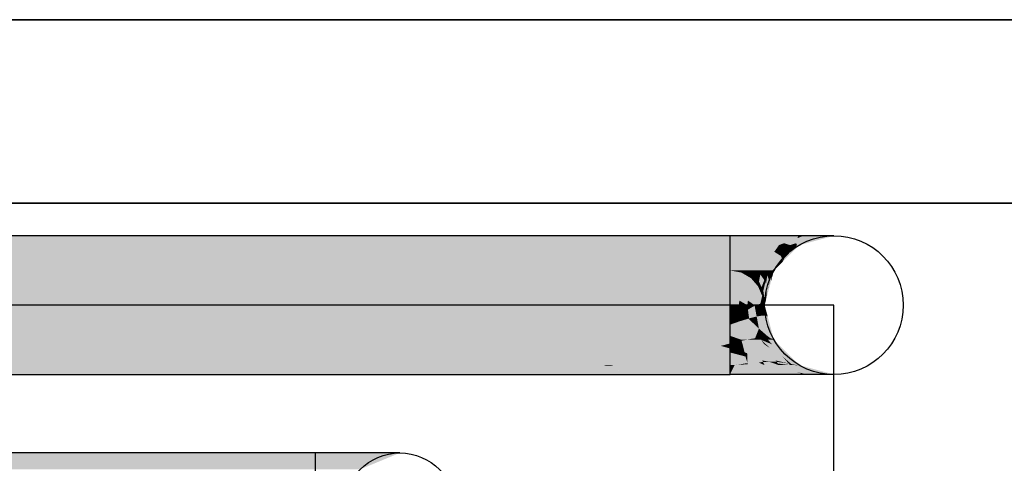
# Model space of a CAD drawing. Extents: x -132 to 668, y -61 to 533.
# Tile 281 of 321: x 84.79 to 94.45, y 461.08 to 465.44. Entities that reach past the tile are written whole.
import ezdxf
from ezdxf.lldxf.tags import DXFTag

# ---------------------------------------------------------------- set-up
doc = ezdxf.new("R2010")
doc.units = 0
doc.layers.get('0').update_dxf_attribs({"lineweight": 5})
for name, color, linetype, lineweight in [('0-Shading', 7, 'Continuous', 5), ('5_EG-BESTAND', 7, 'Continuous', 25), ('5_EG-HLSE', 7, 'Continuous', 25), ('5_EG-NEU', 7, 'Continuous', 25)]:
    doc.layers.add(name, color=color, linetype=linetype, lineweight=lineweight)
for name, color, linetype, lineweight, true_color in [('A_Vorwand-A07AMLRN1N', 1, 'Continuous', 35, 0xff0000), ('S_Kaltwasser-OG', 7, 'Continuous', 25, 0x005e00), ('S_Warmwasser', 1, 'fein_strichliert', 35, 0xff0000), ('S_Warmwasser-OG', 1, 'Continuous', 25, 0xff0000)]:
    doc.layers.add(name, color=color, linetype=linetype, lineweight=lineweight, true_color=true_color)
tags = doc.linetypes.add('ALL_S17', pattern=[0.0005, 0, -0.0005]).pattern_tags.tags
tags[6:7] = [DXFTag(74, 4), DXFTag(75, 0), DXFTag(340, '0'), DXFTag(46, 1.0), DXFTag(50, 0.0), DXFTag(44, 0.0), DXFTag(45, 0.0)]
tags[4:5] = [DXFTag(74, 4), DXFTag(75, 0), DXFTag(340, '0'), DXFTag(46, 1.0), DXFTag(50, 0.0), DXFTag(44, 0.0), DXFTag(45, 0.0)]
tags = doc.linetypes.add('fein_strichliert', pattern=[4, 1, -2, 1]).pattern_tags.tags
tags[8:9] = [DXFTag(74, 4), DXFTag(75, 0), DXFTag(340, '0'), DXFTag(46, 0.0), DXFTag(50, 0.0), DXFTag(44, 0.0), DXFTag(45, 0.0)]
tags[6:7] = [DXFTag(74, 4), DXFTag(75, 0), DXFTag(340, '0'), DXFTag(46, 0.0), DXFTag(50, 0.0), DXFTag(44, 0.0), DXFTag(45, 0.0)]
tags[4:5] = [DXFTag(74, 4), DXFTag(75, 0), DXFTag(340, '0'), DXFTag(46, 0.0), DXFTag(50, 0.0), DXFTag(44, 0.0), DXFTag(45, 0.0)]

# ---------------------------------------------------------------- blocks, each defined once
blk = doc.blocks.new('3D-Ansicht-A07AMLNC1N', base_point=(61.7834, 423.9531))
at = {"layer": '0-Shading', "color": 98, "true_color": 0x003b00}
for points in [[(77.5269, 463.2243), (91.7632, 463.2243), (77.6677, 463.3154), (91.7632, 463.3154)], [(91.9392, 463.2243), (92.0272, 463.3154), (91.7632, 463.2243), (91.7632, 463.3154)], [(92.3387, 463.1401), (92.42, 463.2243), (92.312, 463.178), (92.3521, 463.2243)], [(92.1365, 462.9754), (92.1796, 462.9754), (92.261, 463.1191), (92.2799, 463.0792)], [(92.261, 463.1191), (92.2799, 463.0792), (92.2792, 463.1401), (92.2995, 463.0995)], [(92.2792, 463.1401), (92.2995, 463.0995), (92.312, 463.178), (92.3387, 463.1401)], [(92.1365, 462.2954), (92.3653, 462.0575), (92.3981, 462.0509)], [(92.1365, 462.2954), (92.2767, 462.1336), (92.3653, 462.0575), (92.3638, 462.058)], [(92.1365, 462.2954), (92.3981, 462.0509), (92.1796, 462.2954), (92.42, 462.0465)], [(92.2767, 462.1336), (92.3348, 462.0665), (92.3638, 462.058)], [(90.5387, 462.0465), (77.5269, 462.0465), (90.5275, 462.0427)], [(90.2382, 461.9554), (77.5269, 462.0465), (77.6677, 461.9554)], [(90.2382, 461.9554), (90.3585, 461.9845), (77.5269, 462.0465), (90.5275, 462.0427)], [(90.6393, 461.9924), (90.9345, 462.0425), (90.3292, 461.9774), (90.5991, 462.0427)], [(90.3585, 461.9845), (90.5991, 462.0427), (90.5275, 462.0427)], [(91.7632, 462.0423), (90.9345, 462.0425), (90.9989, 461.9554), (90.422, 461.9554)], [(90.5991, 462.0427), (90.6151, 462.0465), (90.5275, 462.0427), (90.5387, 462.0465)], [(90.9345, 462.0425), (90.9578, 462.0465), (90.5991, 462.0427), (90.6151, 462.0465)], [(91.7632, 462.0465), (90.9578, 462.0465), (91.7632, 462.0423), (90.9345, 462.0425)], [(90.9989, 461.9554), (91.7632, 461.9554), (91.7632, 462.0423)], [(91.7632, 461.9554), (92.0272, 461.9554), (91.8078, 462.0465), (91.9392, 462.0465)], [(91.7632, 461.9554), (91.8078, 462.0465), (91.7632, 462.0423)], [(91.7632, 462.0423), (91.7927, 462.0451), (91.7632, 462.0465)], [(91.7927, 462.0451), (91.8078, 462.0465), (91.7632, 462.0465)], [(92.3348, 462.0665), (92.3378, 462.0631), (92.3653, 462.0575)], [(92.3378, 462.0631), (92.3521, 462.0465), (92.3653, 462.0575), (92.4028, 462.0465)], [(92.3653, 462.0575), (92.4028, 462.0465), (92.3981, 462.0509)], [(92.3981, 462.0509), (92.4028, 462.0465), (92.42, 462.0465)], [(90.2382, 461.9554), (90.422, 461.9554), (90.3292, 461.9774), (90.6393, 461.9924)]]:
    blk.add_solid(points, dxfattribs=at)
at = {"layer": '0-Shading', "color": 98, "true_color": 0x003a00}
for points in [[(92.1032, 463.2243), (92.2732, 463.3154), (91.9392, 463.2243), (92.0272, 463.3154)], [(92.0272, 461.9554), (92.2732, 461.9554), (91.9392, 462.0465), (92.1381, 462.0278)], [(92.1381, 462.0278), (92.1032, 462.0465), (91.9392, 462.0465)]]:
    blk.add_solid(points, dxfattribs=at)
at = {"layer": '0-Shading', "color": 98, "true_color": 0x003800}
for points in [[(92.2308, 463.2927), (92.1032, 463.2243), (92.2619, 463.268)], [(92.2732, 463.3154), (92.2308, 463.2927), (92.4343, 463.3154), (92.2619, 463.268)], [(92.4343, 463.3154), (92.2619, 463.268), (92.4245, 463.2927), (92.2934, 463.243)], [(92.4245, 463.2927), (92.4844, 463.3154), (92.4343, 463.3154)], [(92.2619, 463.268), (92.1032, 463.2243), (92.2934, 463.243), (92.244, 463.2243)], [(92.1381, 462.0278), (92.4245, 461.9781), (92.1032, 462.0465), (92.2934, 462.0278)], [(92.2934, 462.0278), (92.244, 462.0465), (92.1032, 462.0465)], [(92.2732, 461.9554), (92.4844, 461.9554), (92.1381, 462.0278), (92.4245, 461.9781)]]:
    blk.add_solid(points, dxfattribs=at)
at = {"layer": '0-Shading', "color": 98, "true_color": 0x003600}
for points in [[(92.4245, 463.2927), (92.2934, 463.243), (92.4125, 463.243), (92.3521, 463.2243)], [(92.4125, 463.243), (92.6465, 463.3154), (92.4245, 463.2927), (92.4844, 463.3154)], [(92.2934, 463.243), (92.244, 463.2243), (92.3521, 463.2243)], [(92.5229, 461.9554), (92.244, 462.0465), (92.4245, 461.9781)], [(92.5229, 461.9554), (92.6465, 461.9554), (92.244, 462.0465), (92.3521, 462.0465)], [(92.4844, 461.9554), (92.5229, 461.9554), (92.4245, 461.9781)]]:
    blk.add_solid(points, dxfattribs=at)
at = {"layer": '0-Shading', "color": 98, "true_color": 0x003300}
for points in [[(92.42, 463.2243), (92.7484, 463.3154), (92.4125, 463.243), (92.6465, 463.3154)], [(92.2792, 463.0603), (92.4432, 463.2243), (92.2995, 463.0995), (92.42, 463.2243)], [(92.3521, 463.2243), (92.42, 463.2243), (92.4125, 463.243)], [(92.2799, 463.0792), (92.261, 463.0421), (92.2995, 463.0995), (92.2792, 463.0603)], [(92.1796, 462.9754), (92.1943, 462.9754), (92.2799, 463.0792), (92.261, 463.0421)], [(92.42, 462.0465), (92.1868, 462.2954), (92.1796, 462.2954)], [(92.42, 462.0465), (92.4432, 462.0465), (92.1868, 462.2954), (92.2033, 462.2864)], [(92.2033, 462.2864), (92.1943, 462.2954), (92.1868, 462.2954)], [(92.6465, 461.9554), (92.4028, 462.0465), (92.3521, 462.0465)], [(92.6465, 461.9554), (92.7484, 461.9554), (92.4028, 462.0465), (92.4352, 462.0423)], [(92.4352, 462.0423), (92.42, 462.0465), (92.4028, 462.0465)]]:
    blk.add_solid(points, dxfattribs=at)
at = {"layer": '0-Shading', "color": 98, "true_color": 0x003000}
for points in [[(92.4432, 463.2243), (92.7832, 463.3154), (92.42, 463.2243), (92.7484, 463.3154)], [(92.5616, 462.0148), (92.4432, 462.0465), (92.4352, 462.0423), (92.42, 462.0465)], [(92.7484, 461.9554), (92.7832, 461.9554), (92.4352, 462.0423), (92.5616, 462.0148)]]:
    blk.add_solid(points, dxfattribs=at)
at = {"layer": '0-Shading', "color": 98, "true_color": 0x005000}
for points in [[(77.4238, 462.9754), (91.7632, 462.9754), (77.5269, 463.2243), (91.7632, 463.2243)], [(91.7632, 462.9754), (91.8748, 462.9754), (91.7632, 463.2243), (91.937, 463.2159)], [(91.937, 463.2159), (91.9392, 463.2243), (91.7632, 463.2243)], [(91.0849, 462.261), (77.4238, 462.2954), (90.5387, 462.0465), (77.5269, 462.0465)], [(91.1724, 462.2954), (77.4238, 462.2954), (91.0849, 462.261)], [(90.6151, 462.0465), (91.2584, 462.2606), (90.5387, 462.0465), (91.0849, 462.261)], [(91.7632, 462.2593), (91.2584, 462.2606), (90.9578, 462.0465), (90.6151, 462.0465)], [(91.6731, 462.2355), (90.9578, 462.0465), (91.7632, 462.2105), (91.7632, 462.0465)], [(91.2584, 462.2606), (91.363, 462.2954), (91.0849, 462.261), (91.1724, 462.2954)], [(91.7632, 462.2954), (91.363, 462.2954), (91.7632, 462.2593), (91.2584, 462.2606)], [(91.7632, 462.2593), (91.6731, 462.2355), (91.7632, 462.2105)], [(91.7632, 462.2954), (91.7632, 462.2593), (91.8496, 462.2799)], [(91.8748, 462.2954), (91.7632, 462.2954), (91.87, 462.2847), (91.8496, 462.2799)], [(91.8287, 462.1926), (91.87, 462.2847), (91.7632, 462.2512), (91.8147, 462.2716)], [(91.8147, 462.2716), (91.7632, 462.2593), (91.7632, 462.2512)], [(91.8287, 462.1926), (91.7632, 462.2512), (91.7632, 462.2105)], [(91.9029, 462.1724), (91.87, 462.2847), (91.8287, 462.1926)], [(91.8748, 462.2954), (91.87, 462.2847), (91.8771, 462.2864)], [(91.8771, 462.2864), (91.87, 462.2847), (91.9069, 462.1713), (91.9029, 462.1724)], [(91.8287, 462.1926), (91.7632, 462.2105), (91.8132, 462.1581), (91.7632, 462.1713)], [(91.7632, 462.1713), (91.7632, 462.0465), (91.8132, 462.1581)], [(91.7632, 462.0465), (91.934, 462.0665), (91.8132, 462.1581), (91.915, 462.1313)], [(91.915, 462.1313), (91.9029, 462.1724), (91.8132, 462.1581), (91.8287, 462.1926)], [(91.9069, 462.1713), (91.9029, 462.1724), (91.9174, 462.1307), (91.915, 462.1313)], [(91.915, 462.1313), (91.934, 462.0665), (91.9174, 462.1307)], [(91.934, 462.0665), (91.7632, 462.0465), (91.8078, 462.0465)], [(91.8274, 462.0496), (91.8078, 462.0465), (91.937, 462.0549), (91.9392, 462.0465)], [(91.934, 462.0665), (91.8274, 462.0496), (91.937, 462.0549)]]:
    blk.add_solid(points, dxfattribs=at)
at = {"layer": '0-Shading', "color": 98, "true_color": 0x004d00}
for points in [[(91.8748, 462.9754), (91.9787, 462.9754), (91.937, 463.2159), (92.0873, 463.1925)], [(91.937, 463.2159), (92.0873, 463.1925), (91.9392, 463.2243), (92.0949, 463.2078)], [(92.0949, 463.2078), (92.1032, 463.2243), (91.9392, 463.2243)], [(91.9278, 462.2954), (91.8748, 462.2954), (91.8771, 462.2864)], [(91.8771, 462.2864), (91.9069, 462.1713), (91.9278, 462.2954), (91.9314, 462.1649)], [(91.9278, 462.2954), (91.9314, 462.1649), (91.9787, 462.2954), (92.0611, 462.1307)], [(91.9314, 462.1649), (91.9069, 462.1713), (91.9324, 462.1272), (91.9174, 462.1307)], [(91.9174, 462.1307), (91.934, 462.0665), (91.9324, 462.1272)], [(92.0611, 462.1307), (91.9314, 462.1649), (92.08, 462.0929), (91.9324, 462.1272)], [(91.9324, 462.1272), (91.934, 462.0665), (92.08, 462.0929), (92.0866, 462.0797)], [(91.934, 462.0665), (91.937, 462.0549), (92.0866, 462.0797), (92.0873, 462.0783)], [(92.0457, 462.0718), (91.937, 462.0549), (92.1032, 462.0465), (91.9392, 462.0465)], [(92.0873, 462.0783), (92.0457, 462.0718), (92.0949, 462.0631)], [(92.0457, 462.0718), (92.1032, 462.0465), (92.0949, 462.0631)]]:
    blk.add_solid(points, dxfattribs=at)
at = {"layer": '0-Shading', "color": 98, "true_color": 0x004900}
for points in [[(91.9787, 462.9754), (92.068, 462.9754), (92.0873, 463.1925), (92.1975, 463.1585)], [(92.0873, 463.1925), (92.1975, 463.1585), (92.0949, 463.2078), (92.2113, 463.178)], [(92.0949, 463.2078), (92.2113, 463.178), (92.1032, 463.2243), (92.2323, 463.2078)], [(92.2323, 463.2078), (92.244, 463.2243), (92.1032, 463.2243)], [(92.0611, 462.1307), (92.2113, 462.0929), (91.9787, 462.2954), (92.0993, 462.2512)], [(92.0993, 462.2512), (92.068, 462.2954), (91.9787, 462.2954)], [(92.0611, 462.1307), (92.2206, 462.0797), (92.2113, 462.0929)], [(92.0611, 462.1307), (92.08, 462.0929), (92.2206, 462.0797), (92.1475, 462.0797)], [(92.08, 462.0929), (92.0866, 462.0797), (92.1475, 462.0797)], [(92.0866, 462.0797), (92.0873, 462.0783), (92.0917, 462.0797)], [(92.0917, 462.0797), (92.0873, 462.0783), (92.1475, 462.0797), (92.1511, 462.0789)], [(92.244, 462.0465), (92.1511, 462.0789), (92.0949, 462.0631), (92.0873, 462.0783)], [(92.244, 462.0465), (92.0949, 462.0631), (92.1032, 462.0465)], [(92.1511, 462.0789), (92.2206, 462.0797), (92.1475, 462.0797)], [(92.2206, 462.0797), (92.1511, 462.0789), (92.2323, 462.0631)], [(92.1511, 462.0789), (92.244, 462.0465), (92.2323, 462.0631)]]:
    blk.add_solid(points, dxfattribs=at)
at = {"layer": '0-Shading', "color": 98, "true_color": 0x004300}
for points in [[(92.2113, 463.178), (92.2792, 463.1401), (92.2323, 463.2078), (92.312, 463.178)], [(92.2323, 463.2078), (92.312, 463.178), (92.244, 463.2243), (92.3378, 463.2078)], [(92.3378, 463.2078), (92.3521, 463.2243), (92.244, 463.2243)], [(92.068, 462.9754), (92.1365, 462.9754), (92.1975, 463.1585), (92.261, 463.1191)], [(92.1975, 463.1585), (92.261, 463.1191), (92.2113, 463.178), (92.2792, 463.1401)], [(92.068, 462.2954), (92.157, 462.2129), (92.1749, 462.2512), (92.2767, 462.1336)], [(92.157, 462.2129), (92.068, 462.2954), (92.0993, 462.2512)], [(92.1365, 462.2954), (92.068, 462.2954), (92.1749, 462.2512)], [(92.2113, 462.0929), (92.3122, 462.0691), (92.0993, 462.2512), (92.157, 462.2129)], [(92.157, 462.2129), (92.3122, 462.0691), (92.2767, 462.1336), (92.3348, 462.0665)], [(92.2206, 462.0797), (92.3122, 462.0691), (92.2113, 462.0929)], [(92.2206, 462.0797), (92.3378, 462.0631), (92.3122, 462.0691)], [(92.3378, 462.0631), (92.2206, 462.0797), (92.3521, 462.0465), (92.2323, 462.0631)], [(92.2323, 462.0631), (92.244, 462.0465), (92.3521, 462.0465)], [(92.3378, 462.0631), (92.3348, 462.0665), (92.3122, 462.0691)]]:
    blk.add_solid(points, dxfattribs=at)
at = {"layer": '0-Shading', "color": 98, "true_color": 0x005c00}
for points in [[(77.3861, 462.6354), (91.7632, 462.6354), (77.4238, 462.9754), (91.7632, 462.9754)], [(91.7632, 462.9754), (91.7632, 462.9389), (91.8734, 462.9556), (91.861, 462.7762)], [(91.8734, 462.9556), (91.8748, 462.9754), (91.7632, 462.9754)], [(91.7632, 462.9389), (91.7632, 462.6354), (91.861, 462.7762), (91.8512, 462.6354)], [(91.5424, 462.4465), (77.3861, 462.6354), (91.1724, 462.2954), (77.4238, 462.2954)], [(91.7632, 462.6354), (77.3861, 462.6354), (91.7632, 462.5366), (91.5424, 462.4465)], [(91.7632, 462.5366), (91.8555, 462.5736), (91.7632, 462.6354), (91.8527, 462.6134)], [(91.8527, 462.6134), (91.8512, 462.6354), (91.7632, 462.6354)], [(91.5424, 462.4465), (91.7632, 462.4435), (91.7632, 462.5366)], [(91.7632, 462.5366), (91.861, 462.4946), (91.8555, 462.5736)], [(91.7632, 462.5366), (91.7632, 462.4435), (91.861, 462.4946), (91.8482, 462.4733)], [(91.7632, 462.4435), (91.5424, 462.4465), (91.363, 462.2954), (91.1724, 462.2954)], [(91.363, 462.2954), (91.7632, 462.2954), (91.7632, 462.4435)], [(91.7632, 462.4435), (91.7632, 462.3346), (91.8621, 462.4781), (91.8748, 462.2954)], [(91.8482, 462.4733), (91.8621, 462.4781), (91.861, 462.4946)], [(91.7632, 462.3346), (91.7632, 462.2954), (91.8748, 462.2954)]]:
    blk.add_solid(points, dxfattribs=at)
at = {"layer": '0-Shading', "color": 98, "true_color": 0x005800}
for points in [[(91.8734, 462.9556), (91.861, 462.7762), (91.9687, 462.9002), (91.9392, 462.6802)], [(91.8734, 462.9556), (91.9687, 462.9002), (91.8748, 462.9754), (91.9735, 462.9362)], [(91.9735, 462.9362), (91.9787, 462.9754), (91.8748, 462.9754)], [(91.9392, 462.6802), (91.861, 462.7762), (91.9332, 462.6354), (91.8543, 462.6802)], [(91.8543, 462.6802), (91.8512, 462.6354), (91.9332, 462.6354)], [(91.8527, 462.6134), (91.9139, 462.6035), (91.8512, 462.6354)], [(91.9139, 462.6035), (91.9273, 462.6013), (91.8512, 462.6354), (91.9332, 462.6354)], [(91.8527, 462.6134), (91.8555, 462.5736), (91.8888, 462.5865)], [(91.8888, 462.5865), (91.9221, 462.5993), (91.8527, 462.6134), (91.9139, 462.6035)], [(91.9372, 462.6052), (91.9332, 462.6354), (91.9273, 462.6013)], [(91.9273, 462.6013), (91.8555, 462.5736), (91.9218, 462.5693), (91.861, 462.4946)], [(91.861, 462.4946), (91.8621, 462.4781), (91.9218, 462.5693), (91.9086, 462.4924)], [(91.9086, 462.4924), (91.9506, 462.5052), (91.9218, 462.5693), (91.9392, 462.5907)], [(91.9221, 462.5993), (91.9273, 462.6013), (91.9139, 462.6035)], [(91.9392, 462.5907), (91.9372, 462.6052), (91.9218, 462.5693), (91.9273, 462.6013)], [(91.8621, 462.4781), (91.8748, 462.2954), (91.9086, 462.4924)], [(91.9086, 462.4924), (91.8748, 462.2954), (91.9773, 462.3058), (91.9278, 462.2954)], [(91.9435, 462.503), (91.9086, 462.4924), (91.9521, 462.4946), (91.9773, 462.3058)], [(91.9506, 462.5052), (91.9435, 462.503), (91.9521, 462.4946)], [(91.9278, 462.2954), (91.9787, 462.2954), (91.9773, 462.3058)]]:
    blk.add_solid(points, dxfattribs=at)
at = {"layer": '0-Shading', "color": 98, "true_color": 0x005300}
for points in [[(91.9687, 462.9002), (92.0385, 462.8196), (91.9735, 462.9362), (92.0473, 462.8658)], [(91.9735, 462.9362), (92.0473, 462.8658), (91.9787, 462.9754), (92.0606, 462.9362)], [(92.0606, 462.9362), (92.068, 462.9754), (91.9787, 462.9754)], [(91.9687, 462.9002), (91.9392, 462.6802), (92.0385, 462.8196), (92.0036, 462.6354)], [(91.9392, 462.6802), (91.9332, 462.6354), (92.0036, 462.6354)], [(92.0047, 462.6298), (92.0036, 462.6354), (91.9372, 462.6052), (91.9332, 462.6354)], [(91.9372, 462.6052), (91.9392, 462.5907), (91.9855, 462.6228)], [(91.9392, 462.5907), (92.0047, 462.6298), (91.9855, 462.6228)], [(91.9392, 462.5907), (91.9506, 462.5052), (92.0047, 462.6298), (92.0248, 462.5237)], [(91.9506, 462.5052), (91.9521, 462.4946), (92.0248, 462.5237), (92.0473, 462.4051)], [(92.0473, 462.4051), (91.9521, 462.4946), (92.0088, 462.3098), (91.9773, 462.3058)], [(92.0473, 462.4051), (92.0088, 462.3098), (92.0606, 462.3346)], [(92.0088, 462.3098), (92.064, 462.3167), (92.0606, 462.3346)], [(91.9787, 462.2954), (92.068, 462.2954), (91.9773, 462.3058), (92.064, 462.3167)]]:
    blk.add_solid(points, dxfattribs=at)
at = {"layer": '0-Shading', "color": 98, "true_color": 0x004a00}
for points in [[(92.0729, 462.8125), (92.0998, 462.8815), (92.0473, 462.8658), (92.0606, 462.9362)], [(92.0606, 462.9362), (92.0998, 462.8815), (92.068, 462.9754), (92.1225, 462.9395)], [(92.1225, 462.9395), (92.1365, 462.9754), (92.068, 462.9754)], [(92.0998, 462.8815), (92.1111, 462.8658), (92.1225, 462.9395), (92.1275, 462.9362)], [(92.1275, 462.9362), (92.1365, 462.9754), (92.1225, 462.9395)], [(92.0385, 462.8196), (92.0036, 462.6354), (92.058, 462.7746)], [(92.0473, 462.8658), (92.0385, 462.8196), (92.0729, 462.8125), (92.058, 462.7746)], [(92.0788, 462.7265), (92.0903, 462.7762), (92.058, 462.7746), (92.0729, 462.8125)], [(92.0729, 462.8125), (92.0903, 462.7762), (92.0998, 462.8815), (92.1111, 462.8658)], [(92.058, 462.7746), (92.0036, 462.6354), (92.0609, 462.6493), (92.0213, 462.6354)], [(92.058, 462.7746), (92.0609, 462.6493), (92.0788, 462.7265)], [(92.0213, 462.6354), (92.0036, 462.6354), (92.0047, 462.6298)], [(92.0248, 462.5237), (92.0213, 462.6354), (92.0047, 462.6298)], [(92.0481, 462.6448), (92.0213, 462.6354), (92.0576, 462.6354)], [(92.0248, 462.5237), (92.0814, 462.5331), (92.0213, 462.6354), (92.0576, 462.6354)], [(92.0609, 462.6493), (92.0481, 462.6448), (92.0576, 462.6354)], [(92.0248, 462.5237), (92.0473, 462.4051), (92.0814, 462.5331), (92.1275, 462.3346)], [(92.0864, 462.3706), (92.0473, 462.4051), (92.0606, 462.3346)], [(92.1275, 462.3346), (92.0864, 462.3706), (92.064, 462.3167), (92.0606, 462.3346)], [(92.1275, 462.3346), (92.064, 462.3167), (92.1316, 462.3167)], [(92.064, 462.3167), (92.068, 462.2954), (92.0952, 462.3167), (92.1365, 462.2954)], [(92.1365, 462.2954), (92.1316, 462.3167), (92.0952, 462.3167)]]:
    blk.add_solid(points, dxfattribs=at)
at = {"layer": '0-Shading', "color": 98, "true_color": 0x004000}
for points in [[(92.1111, 462.8658), (92.1158, 462.8408), (92.1275, 462.9362), (92.1296, 462.93)], [(92.1281, 462.7762), (92.1512, 462.8658), (92.1158, 462.8408), (92.1296, 462.93)], [(92.1296, 462.93), (92.1365, 462.9754), (92.1275, 462.9362)], [(92.1296, 462.93), (92.1512, 462.8658), (92.1365, 462.9754), (92.1695, 462.9362)], [(92.1695, 462.9362), (92.1796, 462.9754), (92.1365, 462.9754)], [(92.0903, 462.7762), (92.0976, 462.7221), (92.1111, 462.8658), (92.1158, 462.8408)], [(92.1158, 462.8408), (92.0976, 462.7221), (92.1281, 462.7762), (92.1032, 462.6802)], [(92.0788, 462.7265), (92.0609, 462.6493), (92.0867, 462.664), (92.0764, 462.6539)], [(92.0788, 462.7265), (92.0876, 462.6571), (92.0903, 462.7762), (92.0976, 462.7221)], [(92.0976, 462.7221), (92.0876, 462.6571), (92.1032, 462.6802), (92.098, 462.6602)], [(92.0609, 462.6493), (92.0576, 462.6354), (92.0812, 462.6553), (92.0916, 462.6354)], [(92.1181, 462.5331), (92.0916, 462.6354), (92.0814, 462.5331), (92.0576, 462.6354)], [(92.0764, 462.6539), (92.0876, 462.6571), (92.0867, 462.664)], [(92.0916, 462.6354), (92.098, 462.6602), (92.0812, 462.6553)], [(92.0814, 462.5331), (92.1275, 462.3346), (92.1769, 462.3058), (92.1604, 462.3098)], [(92.0814, 462.5331), (92.1769, 462.3058), (92.1181, 462.5331)], [(92.1275, 462.3346), (92.1316, 462.3167), (92.1604, 462.3098)], [(92.1316, 462.3167), (92.1365, 462.2954), (92.1604, 462.3098), (92.1796, 462.2954)], [(92.1796, 462.2954), (92.1769, 462.3058), (92.1604, 462.3098)]]:
    blk.add_solid(points, dxfattribs=at)
at = {"layer": '0-Shading', "color": 98, "true_color": 0x003400}
for points in [[(92.1409, 462.7762), (92.1649, 462.8658), (92.1505, 462.8596), (92.1694, 462.9347)], [(92.1512, 462.8658), (92.1505, 462.8596), (92.1695, 462.9362), (92.1694, 462.9347)], [(92.1694, 462.9347), (92.1649, 462.8658), (92.1796, 462.9754), (92.1838, 462.9362)], [(92.1694, 462.9347), (92.1796, 462.9754), (92.1695, 462.9362)], [(92.1838, 462.9362), (92.1943, 462.9754), (92.1796, 462.9754)], [(92.1505, 462.8596), (92.1263, 462.7633), (92.1409, 462.7762), (92.1152, 462.6802)], [(92.1281, 462.7762), (92.1263, 462.7633), (92.1512, 462.8658), (92.1505, 462.8596)], [(92.1032, 462.6802), (92.1004, 462.6602), (92.1281, 462.7762), (92.1263, 462.7633)], [(92.1263, 462.7633), (92.1004, 462.6602), (92.1152, 462.6802), (92.1098, 462.6602)], [(92.0916, 462.6354), (92.1032, 462.6354), (92.098, 462.6602), (92.1098, 462.6602)], [(92.1207, 462.5315), (92.0916, 462.6354), (92.1181, 462.5331)], [(92.0916, 462.6354), (92.1207, 462.5315), (92.1032, 462.6354), (92.1331, 462.5237)], [(92.098, 462.6602), (92.1004, 462.6602), (92.1032, 462.6802)], [(92.1769, 462.3058), (92.1868, 462.2954), (92.1181, 462.5331), (92.1207, 462.5315)], [(92.1207, 462.5315), (92.1868, 462.2954), (92.1331, 462.5237), (92.1943, 462.2954)], [(92.1796, 462.2954), (92.1868, 462.2954), (92.1769, 462.3058)]]:
    blk.add_solid(points, dxfattribs=at)
at = {"layer": '0-Shading', "color": 14, "true_color": 0xb00000}
for points in [[(77.5081, 461.0243), (87.6982, 461.0243), (77.6692, 461.1854), (87.6982, 461.1854)], [(87.8111, 461.0243), (87.9117, 461.1854), (87.6982, 461.0243), (87.6982, 461.1854)]]:
    blk.add_solid(points, dxfattribs=at)
at = {"layer": '0-Shading', "color": 14, "true_color": 0xac0000}
blk.add_solid([(87.9162, 461.0243), (88.1107, 461.1854), (87.8111, 461.0243), (87.9117, 461.1854)], dxfattribs=at)
at = {"layer": '0-Shading', "color": 14, "true_color": 0xa60000}
blk.add_solid([(88.0066, 461.0243), (88.2816, 461.1854), (87.9162, 461.0243), (88.1107, 461.1854)], dxfattribs=at)
at = {"layer": '0-Shading', "color": 14, "true_color": 0x9d0000}
blk.add_solid([(88.0759, 461.0243), (88.4127, 461.1854), (88.0066, 461.0243), (88.2816, 461.1854)], dxfattribs=at)
at = {"layer": '0-Shading', "color": 14, "true_color": 0x920000}
blk.add_solid([(88.1194, 461.0243), (88.4951, 461.1854), (88.0759, 461.0243), (88.4127, 461.1854)], dxfattribs=at)
at = {"layer": '0-Shading', "color": 16, "true_color": 0x850000}
blk.add_solid([(88.1343, 461.0243), (88.5232, 461.1854), (88.1194, 461.0243), (88.4951, 461.1854)], dxfattribs=at)
blk = doc.blocks.new('Referenz-A07AMLRC1N', base_point=(61.7834, 465.4354))
at = {"layer": '5_EG-BESTAND', "color": 0, "lineweight": 35}
for p, q in [((120.8736, 465.4354), (61.7834, 465.4354)), ((79.9532, 465.4354), (120.8736, 465.4354))]:
    blk.add_line(p, q, dxfattribs=at)
at = {"layer": '5_EG-BESTAND', "color": 0, "linetype": 'ALL_S17', "lineweight": 13, "ltscale": 0.13}
blk.add_line((112.2441, 465.4354), (88.5829, 465.4354), dxfattribs=at)
at = {"layer": '5_EG-HLSE', "color": 0, "lineweight": 13}
for p, q in [((94.4135, 465.4354), (85.4135, 465.4354)), ((85.4135, 465.4354), (85.4135, 465.4354)), ((93.1584, 465.4354), (86.6685, 465.4354)), ((86.6685, 465.4354), (86.6685, 465.4354)), ((86.6685, 465.4354), (93.1584, 465.4354)), ((90.4135, 465.4354), (89.4135, 465.4354)), ((89.9134, 465.4354), (89.9134, 465.4354)), ((93.1584, 465.4354), (93.1584, 465.4354)), ((94.4135, 465.4354), (94.4135, 465.4354))]:
    blk.add_line(p, q, dxfattribs=at)
at = {"layer": '5_EG-NEU', "color": 0, "lineweight": 13}
blk.add_line((99.8736, 465.4354), (79.9532, 465.4354), dxfattribs=at)
blk = doc.blocks.new('Referenz-A07AMLRO1N', base_point=(61.7834, 423.9531))
at = {"layer": 'A_Vorwand-A07AMLRN1N', "color": 0, "linetype": 'ByBlock', "ltscale": 0.35}
for q in [(99.8736, 463.6354), (99.3736, 463.6354)]:
    blk.add_line((79.9609, 463.6354), q, dxfattribs=at)
blk = doc.blocks.new('Sanpress INOX-A07AMLSW1N', base_point=(80.8032, 458.6354))
at = {"color": 0, "linetype": 'ByBlock', "lineweight": -2, "ltscale": 0.35}
for p, q in [((80.8032, 465.4354), (80.8032, 458.6354)), ((80.8032, 458.6354), (82.5872, 458.6354)), ((82.5872, 458.6354), (86.7232, 458.6354))]:
    blk.add_line(p, q, dxfattribs=at)
blk = doc.blocks.new('Sanpress INOX-A07AMLSY1N', base_point=(74.7091, 458.6354))
at = {"color": 0, "linetype": 'ByBlock', "lineweight": -2, "ltscale": 0.25}
for p, q in [((92.7832, 462.6354), (74.7091, 462.6354)), ((92.7832, 458.6354), (92.7832, 462.6354))]:
    blk.add_line(p, q, dxfattribs=at)
blk = doc.blocks.new('Geometrie-A07AMLT01N', base_point=(74.0291, 450.7554))
at = {"layer": 'S_Kaltwasser-OG'}
for p, q in [((91.7632, 463.3154), (75.7291, 463.3154)), ((91.7632, 461.9554), (91.7632, 463.3154)), ((92.0272, 463.3154), (91.7632, 463.3154)), ((91.7632, 462.9171), (91.7632, 463.3154)), ((92.2732, 463.3154), (92.0272, 463.3154)), ((92.4844, 463.3154), (92.2732, 463.3154)), ((92.6465, 463.3154), (92.4844, 463.3154)), ((92.7484, 463.3154), (92.6465, 463.3154)), ((92.7832, 463.3154), (92.7484, 463.3154)), ((91.7632, 462.3537), (91.7632, 462.9171)), ((91.7632, 461.9554), (91.7632, 462.3537)), ((75.7291, 461.9554), (91.7632, 461.9554)), ((92.0272, 461.9554), (91.7632, 461.9554)), ((92.2732, 461.9554), (92.0272, 461.9554)), ((92.4844, 461.9554), (92.2732, 461.9554)), ((92.6465, 461.9554), (92.4844, 461.9554)), ((92.7484, 461.9554), (92.6465, 461.9554)), ((92.7832, 461.9554), (92.7484, 461.9554))]:
    blk.add_line(p, q, dxfattribs=at)
blk.add_circle((92.7832, 462.6354), 0.68, dxfattribs=at)
blk.add_circle((92.7832, 462.6354), 0.68, dxfattribs=at)
at = {"layer": 'S_Warmwasser-OG'}
for p, q in [((87.6982, 461.1854), (76.8144, 461.1854)), ((87.6982, 460.0854), (87.6982, 461.1854)), ((87.9117, 461.1854), (87.6982, 461.1854)), ((87.6982, 460.8632), (87.6982, 461.1854)), ((88.1107, 461.1854), (87.9117, 461.1854)), ((88.2816, 461.1854), (88.1107, 461.1854)), ((88.4127, 461.1854), (88.2816, 461.1854)), ((88.4951, 461.1854), (88.4127, 461.1854)), ((88.5232, 461.1854), (88.4951, 461.1854))]:
    blk.add_line(p, q, dxfattribs=at)
blk.add_circle((88.5232, 460.6354), 0.55, dxfattribs=at)
blk.add_circle((88.5232, 460.6354), 0.55, dxfattribs=at)

msp = doc.modelspace()

# ---------------------------------------------------------------- block references
at = {"color": 251, "lineweight": 25, "ltscale": 0.25, "true_color": 0x585858}
for name, p in [('Referenz-A07AMLRO1N', (61.7834, 423.9531)), ('Referenz-A07AMLRC1N', (61.7834, 465.4354))]:
    msp.add_blockref(name, p, dxfattribs=at)
msp.add_blockref('3D-Ansicht-A07AMLNC1N', (61.7834, 423.9531))
at = {"linetype": 'Continuous', "ltscale": 0.13}
msp.add_blockref('Geometrie-A07AMLT01N', (74.0291, 450.7554), dxfattribs=at)
at = {"layer": 'S_Kaltwasser-OG', "ltscale": 0.25}
msp.add_blockref('Sanpress INOX-A07AMLSY1N', (74.7091, 458.6354), dxfattribs=at)
at = {"layer": 'S_Warmwasser', "ltscale": 0.35}
msp.add_blockref('Sanpress INOX-A07AMLSW1N', (80.8032, 458.6354), dxfattribs=at)

doc.saveas('drawing.dxf')
